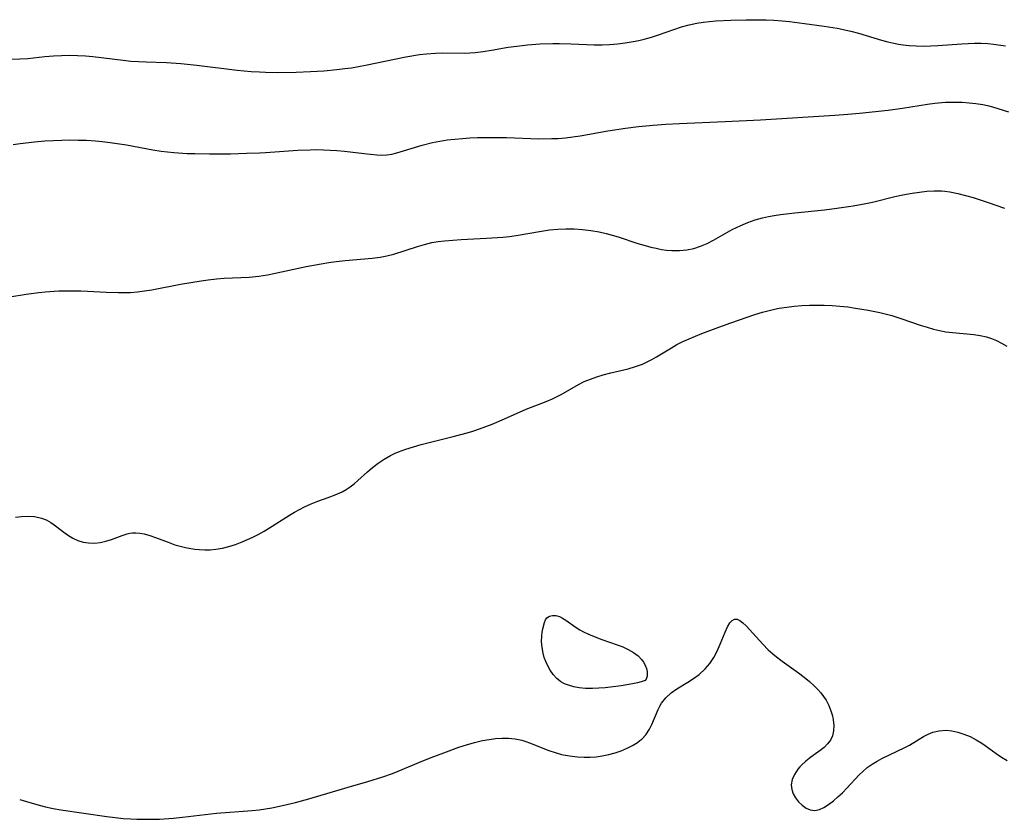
# Model space of a CAD drawing. Header units: inches. Extents: x 1073367 to 1082519, y 1569854 to 1574957.
# Tile 529 of 565: x 1079833 to 1080062, y 1573875 to 1574062. Entities that reach past the tile are written whole.
import ezdxf

# ---------------------------------------------------------------- set-up
doc = ezdxf.new("R2010")
doc.units = ezdxf.units.IN
doc.header["$MEASUREMENT"] = 0
doc.layers.add('CGG_CurvaNivelLidar_v1', color=7, linetype='Continuous', lineweight=30, true_color=0x008008)

msp = doc.modelspace()

# ---------------------------------------------------------------- linework, layer by layer
at = {"layer": 'CGG_CurvaNivelLidar_v1'}
for points in [[(1079830.7943, 1574052.4504, 80.5), (1079832.6402, 1574052.474, 80.5), (1079834.5161, 1574052.611, 80.5), (1079838.483, 1574053.0191, 80.5), (1079840.5007, 1574053.1814, 80.5), (1079842.3574, 1574053.2788, 80.5), (1079844.2208, 1574053.3234, 80.5), (1079846.0862, 1574053.3075, 80.5), (1079847.9499, 1574053.22, 80.5), (1079849.6453, 1574053.069, 80.5), (1079856.7353, 1574052.1683, 80.5), (1079858.5326, 1574051.9929, 80.5), (1079862.0934, 1574051.7905, 80.5), (1079866.8681, 1574051.6168, 80.5), (1079870.1925, 1574051.4002, 80.5), (1079873.9472, 1574051.0081, 80.5), (1079883.3083, 1574049.8832, 80.5), (1079886.5819, 1574049.5656, 80.5), (1079888.5241, 1574049.4341, 80.5), (1079889.9364, 1574049.3746, 80.5), (1079892.7646, 1574049.3326, 80.5), (1079897.1159, 1574049.4047, 80.5), (1079900.4508, 1574049.5371, 80.5), (1079903.5477, 1574049.7248, 80.5), (1079906.5756, 1574049.9916, 80.5), (1079908.447, 1574050.2148, 80.5), (1079909.9732, 1574050.4398, 80.5), (1079913.2512, 1574051.0291, 80.5), (1079922.644, 1574052.9534, 80.5), (1079925.852, 1574053.4909, 80.5), (1079927.5254, 1574053.6947, 80.5), (1079929.6101, 1574053.8356, 80.5), (1079931.3044, 1574053.8663, 80.5), (1079936.3393, 1574053.8558, 80.5), (1079938.8737, 1574053.9872, 80.5), (1079940.7453, 1574054.2008, 80.5), (1079942.6764, 1574054.504, 80.5), (1079946.5417, 1574055.1881, 80.5), (1079948.5891, 1574055.498, 80.5), (1079951.0627, 1574055.782, 80.5), (1079953.9802, 1574056.0139, 80.5), (1079956.9694, 1574056.1147, 80.5), (1079958.4966, 1574056.1064, 80.5), (1079961.2109, 1574056.0094, 80.5), (1079964.793, 1574055.8301, 80.5), (1079966.5809, 1574055.7697, 80.5), (1079968.4935, 1574055.7634, 80.5), (1079970.1633, 1574055.8302, 80.5), (1079972.0142, 1574055.9893, 80.5), (1079973.8555, 1574056.2256, 80.5), (1079975.685, 1574056.5278, 80.5), (1079976.9975, 1574056.7855, 80.5), (1079978.2997, 1574057.0847, 80.5), (1079979.9784, 1574057.5471, 80.5), (1079981.6391, 1574058.0732, 80.5), (1079986.9937, 1574059.935, 80.5), (1079988.7992, 1574060.4591, 80.5), (1079990.5786, 1574060.8436, 80.5), (1079992.0375, 1574061.0723, 80.5), (1079993.5105, 1574061.2434, 80.5), (1079994.9947, 1574061.3709, 80.5), (1079998.5188, 1574061.5579, 80.5), (1080002.0886, 1574061.6358, 80.5), (1080005.1995, 1574061.6291, 80.5), (1080006.7556, 1574061.5883, 80.5), (1080008.479, 1574061.5046, 80.5), (1080010.4554, 1574061.3581, 80.5), (1080012.187, 1574061.1895, 80.5), (1080015.6434, 1574060.7806, 80.5), (1080020.2296, 1574060.1439, 80.5), (1080023.2843, 1574059.6263, 80.5), (1080026.444, 1574058.9661, 80.5), (1080028.2757, 1574058.4983, 80.5), (1080033.6213, 1574056.896, 80.5), (1080035.079, 1574056.5044, 80.5), (1080036.5434, 1574056.1597, 80.5), (1080037.6018, 1574055.9492, 80.5), (1080038.6655, 1574055.7791, 80.5), (1080040.0654, 1574055.6261, 80.5), (1080041.7343, 1574055.5256, 80.5), (1080043.4134, 1574055.4948, 80.5), (1080045.0993, 1574055.522, 80.5), (1080046.7885, 1574055.5987, 80.5), (1080052.3998, 1574056.0011, 80.5), (1080055.3271, 1574056.1319, 80.5), (1080056.8779, 1574056.1304, 80.5), (1080058.4237, 1574056.0595, 80.5), (1080059.722, 1574055.9381, 80.5), (1080062.5431, 1574055.5387, 80.5)], [(1079831.0522, 1574032.5335, 80), (1079832.7149, 1574032.7757, 80), (1079836.0556, 1574033.1658, 80), (1079838.4638, 1574033.3681, 80), (1079840.476, 1574033.4841, 80), (1079842.3972, 1574033.5531, 80), (1079844.3188, 1574033.5818, 80), (1079846.2397, 1574033.5671, 80), (1079848.1585, 1574033.5015, 80), (1079850.3017, 1574033.3576, 80), (1079851.8414, 1574033.2091, 80), (1079853.7276, 1574032.9803, 80), (1079857.4868, 1574032.4121, 80), (1079863.6714, 1574031.3063, 80), (1079865.6069, 1574030.994, 80), (1079867.0766, 1574030.7974, 80), (1079868.5502, 1574030.6436, 80), (1079871.6658, 1574030.4553, 80), (1079873.4592, 1574030.3965, 80), (1079876.8821, 1574030.3552, 80), (1079881.7307, 1574030.3773, 80), (1079885.4953, 1574030.4611, 80), (1079888.5045, 1574030.5732, 80), (1079889.946, 1574030.6577, 80), (1079897.4687, 1574031.2051, 80), (1079900.3275, 1574031.3112, 80), (1079901.8919, 1574031.3202, 80), (1079905.0028, 1574031.2376, 80), (1079906.5439, 1574031.1453, 80), (1079908.3551, 1574030.9867, 80), (1079912.9746, 1574030.4082, 80), (1079915.9093, 1574030.0991, 80), (1079917.0984, 1574030.0488, 80), (1079918.2694, 1574030.0992, 80), (1079919.4089, 1574030.2745, 80), (1079920.5467, 1574030.548, 80), (1079926.4505, 1574032.342, 80), (1079928.9091, 1574032.9677, 80), (1079930.614, 1574033.3029, 80), (1079932.3429, 1574033.5734, 80), (1079934.0899, 1574033.7887, 80), (1079935.8504, 1574033.9548, 80), (1079937.6207, 1574034.0746, 80), (1079939.4087, 1574034.1485, 80), (1079942.7646, 1574034.1802, 80), (1079946.1269, 1574034.1221, 80), (1079953.7054, 1574033.8794, 80), (1079956.7032, 1574033.883, 80), (1079958.1706, 1574033.947, 80), (1079959.8803, 1574034.0916, 80), (1079961.6036, 1574034.3058, 80), (1079963.3234, 1574034.568, 80), (1079969.7998, 1574035.6878, 80), (1079973.903, 1574036.3175, 80), (1079976.9212, 1574036.7063, 80), (1079980.3547, 1574037.0418, 80), (1079983.3555, 1574037.2611, 80), (1079986.5082, 1574037.4405, 80), (1079997.1224, 1574037.8861, 80), (1080005.3741, 1574038.2957, 80), (1080022.7668, 1574039.3545, 80), (1080025.7492, 1574039.565, 80), (1080028.4647, 1574039.8033, 80), (1080035.1734, 1574040.5687, 80), (1080038.5004, 1574041.0337, 80), (1080044.3505, 1574041.9353, 80), (1080046.1044, 1574042.1603, 80), (1080048.5696, 1574042.3718, 80), (1080050.8535, 1574042.4188, 80), (1080052.4642, 1574042.3707, 80), (1080054.0707, 1574042.2575, 80), (1080055.6697, 1574042.0765, 80), (1080057.2579, 1574041.8206, 80), (1080058.3835, 1574041.5868, 80), (1080059.559, 1574041.2954, 80), (1080062.0061, 1574040.558, 80), (1080063.2791, 1574040.1206, 80)], [(1079830.3297, 1573997.0007, 79.5), (1079834.0819, 1573997.6172, 79.5), (1079837.0462, 1573998.0141, 79.5), (1079838.5345, 1573998.1631, 79.5), (1079841.7163, 1573998.3617, 79.5), (1079843.7082, 1573998.4151, 79.5), (1079846.8694, 1573998.396, 79.5), (1079848.4461, 1573998.3368, 79.5), (1079852.7709, 1573998.0721, 79.5), (1079855.6244, 1573997.9687, 79.5), (1079857.0381, 1573997.9687, 79.5), (1079858.4486, 1573998.0218, 79.5), (1079860.0981, 1573998.1659, 79.5), (1079861.7437, 1573998.3832, 79.5), (1079863.3866, 1573998.654, 79.5), (1079870.1059, 1573999.9499, 79.5), (1079874.9032, 1574000.7536, 79.5), (1079876.533, 1574000.9735, 79.5), (1079878.5373, 1574001.1828, 79.5), (1079880.2945, 1574001.307, 79.5), (1079886.0923, 1574001.5955, 79.5), (1079888.4163, 1574001.8151, 79.5), (1079890.3917, 1574002.1082, 79.5), (1079891.9049, 1574002.3914, 79.5), (1079899.4218, 1574004.0496, 79.5), (1079902.9222, 1574004.7077, 79.5), (1079904.6772, 1574004.9925, 79.5), (1079906.4332, 1574005.245, 79.5), (1079908.5104, 1574005.4952, 79.5), (1079914.8083, 1574006.0105, 79.5), (1079916.6676, 1574006.2405, 79.5), (1079918.2039, 1574006.5312, 79.5), (1079919.8789, 1574006.9686, 79.5), (1079925.3574, 1574008.7473, 79.5), (1079927.0358, 1574009.2273, 79.5), (1079928.7361, 1574009.6221, 79.5), (1079930.2033, 1574009.8724, 79.5), (1079931.6867, 1574010.0593, 79.5), (1079933.6248, 1574010.2378, 79.5), (1079935.5774, 1574010.3631, 79.5), (1079941.5061, 1574010.6474, 79.5), (1079945.2679, 1574010.9168, 79.5), (1079946.8294, 1574011.085, 79.5), (1079948.384, 1574011.2969, 79.5), (1079954.3265, 1574012.3214, 79.5), (1079956.2051, 1574012.5967, 79.5), (1079958.0879, 1574012.7946, 79.5), (1079959.9881, 1574012.8825, 79.5), (1079961.9396, 1574012.8569, 79.5), (1079963.8879, 1574012.7263, 79.5), (1079965.8276, 1574012.4951, 79.5), (1079967.7522, 1574012.1592, 79.5), (1079969.3738, 1574011.7813, 79.5), (1079970.7953, 1574011.3824, 79.5), (1079972.2081, 1574010.9433, 79.5), (1079976.777, 1574009.46, 79.5), (1079978.5314, 1574008.9385, 79.5), (1079979.7884, 1574008.5985, 79.5), (1079981.0449, 1574008.3013, 79.5), (1079982.3022, 1574008.0629, 79.5), (1079983.4983, 1574007.9036, 79.5), (1079984.692, 1574007.8083, 79.5), (1079986.48, 1574007.7863, 79.5), (1079988.2428, 1574007.9474, 79.5), (1079989.8388, 1574008.2933, 79.5), (1079991.4019, 1574008.8068, 79.5), (1079992.9291, 1574009.4595, 79.5), (1079994.4002, 1574010.2139, 79.5), (1079998.7768, 1574012.6849, 79.5), (1080000.7985, 1574013.6609, 79.5), (1080002.4584, 1574014.3412, 79.5), (1080004.1577, 1574014.9322, 79.5), (1080005.893, 1574015.424, 79.5), (1080007.2325, 1574015.7253, 79.5), (1080008.5879, 1574015.9745, 79.5), (1080010.0479, 1574016.1965, 79.5), (1080013.3856, 1574016.5938, 79.5), (1080020.3184, 1574017.301, 79.5), (1080023.2444, 1574017.6729, 79.5), (1080027.0552, 1574018.2439, 79.5), (1080029.9651, 1574018.7716, 79.5), (1080031.4997, 1574019.0944, 79.5), (1080036.7142, 1574020.37, 79.5), (1080038.6141, 1574020.7962, 79.5), (1080040.7519, 1574021.1886, 79.5), (1080042.4704, 1574021.4392, 79.5), (1080044.1877, 1574021.6213, 79.5), (1080045.9009, 1574021.7149, 79.5), (1080047.6068, 1574021.6937, 79.5), (1080048.3889, 1574021.6365, 79.5), (1080049.6033, 1574021.4828, 79.5), (1080051.4248, 1574021.1268, 79.5), (1080053.2382, 1574020.6625, 79.5), (1080055.0487, 1574020.1287, 79.5), (1080058.5084, 1574019.0071, 79.5), (1080062.3152, 1574017.7057, 79.5)], [(1079831.5853, 1573945.6064, 79), (1079832.9784, 1573945.7767, 79), (1079834.3468, 1573945.8534, 79), (1079836.0432, 1573945.7506, 79), (1079837.6583, 1573945.3872, 79), (1079838.7768, 1573944.9356, 79), (1079839.8269, 1573944.349, 79), (1079840.6234, 1573943.7999, 79), (1079842.5609, 1573942.3087, 79), (1079843.7573, 1573941.4456, 79), (1079845.0134, 1573940.6901, 79), (1079846.1911, 1573940.1633, 79), (1079847.4186, 1573939.7883, 79), (1079848.6795, 1573939.5798, 79), (1079850.0307, 1573939.5529, 79), (1079851.3814, 1573939.7015, 79), (1079852.7111, 1573939.9991, 79), (1079853.9846, 1573940.4092, 79), (1079856.462, 1573941.3256, 79), (1079857.6907, 1573941.6946, 79), (1079858.2581, 1573941.8163, 79), (1079858.9318, 1573941.9049, 79), (1079859.6532, 1573941.9288, 79), (1079860.6362, 1573941.8579, 79), (1079861.6317, 1573941.6828, 79), (1079862.9592, 1573941.3172, 79), (1079864.3029, 1573940.8457, 79), (1079867.2163, 1573939.7247, 79), (1079868.8019, 1573939.169, 79), (1079870.0166, 1573938.8051, 79), (1079871.2505, 1573938.4984, 79), (1079872.5001, 1573938.2582, 79), (1079873.4844, 1573938.1225, 79), (1079874.4737, 1573938.0296, 79), (1079875.7599, 1573937.9693, 79), (1079877.0458, 1573937.9849, 79), (1079878.3266, 1573938.0903, 79), (1079879.8777, 1573938.354, 79), (1079881.4156, 1573938.7436, 79), (1079882.9405, 1573939.2323, 79), (1079884.4558, 1573939.8028, 79), (1079885.7286, 1573940.3428, 79), (1079886.9866, 1573940.9302, 79), (1079888.2268, 1573941.5635, 79), (1079889.6291, 1573942.3471, 79), (1079891.5056, 1573943.4862, 79), (1079895.5621, 1573946.0661, 79), (1079896.6966, 1573946.7538, 79), (1079897.842, 1573947.4044, 79), (1079899.0051, 1573948.0032, 79), (1079900.5703, 1573948.6972, 79), (1079902.1591, 1573949.3057, 79), (1079904.5762, 1573950.1564, 79), (1079906.2083, 1573950.7879, 79), (1079907.7834, 1573951.5204, 79), (1079908.7576, 1573952.069, 79), (1079909.6915, 1573952.681, 79), (1079910.6089, 1573953.3745, 79), (1079911.4921, 1573954.1173, 79), (1079913.721, 1573956.146, 79), (1079914.8633, 1573957.1427, 79), (1079916.2011, 1573958.1812, 79), (1079917.6134, 1573959.1263, 79), (1079919.1006, 1573959.9592, 79), (1079920.0356, 1573960.4004, 79), (1079920.9946, 1573960.802, 79), (1079922.7039, 1573961.4295, 79), (1079924.457, 1573961.9899, 79), (1079926.2413, 1573962.5018, 79), (1079928.7712, 1573963.1631, 79), (1079933.6798, 1573964.3767, 79), (1079936.9579, 1573965.2598, 79), (1079938.3041, 1573965.6669, 79), (1079939.8248, 1573966.174, 79), (1079942.8005, 1573967.2913, 79), (1079945.6842, 1573968.5142, 79), (1079950.7261, 1573970.765, 79), (1079955.3701, 1573972.5674, 79), (1079956.8839, 1573973.2059, 79), (1079957.9482, 1573973.7099, 79), (1079958.89, 1573974.2029, 79), (1079962.9178, 1573976.4998, 79), (1079964.2952, 1573977.1994, 79), (1079965.7338, 1573977.8159, 79), (1079967.2134, 1573978.3479, 79), (1079968.7236, 1573978.808, 79), (1079970.4883, 1573979.2665, 79), (1079974.5043, 1573980.2281, 79), (1079976.2218, 1573980.7166, 79), (1079977.8929, 1573981.3133, 79), (1079978.9991, 1573981.8048, 79), (1079980.076, 1573982.36, 79), (1079981.1347, 1573982.9714, 79), (1079984.6316, 1573985.1175, 79), (1079985.8921, 1573985.83, 79), (1079987.2982, 1573986.5438, 79), (1079988.7409, 1573987.2038, 79), (1079991.6923, 1573988.4091, 79), (1079995.6909, 1573989.923, 79), (1079998.486, 1573990.9276, 79), (1080004.119, 1573992.8285, 79), (1080005.9009, 1573993.3755, 79), (1080007.7678, 1573993.8802, 79), (1080008.6409, 1573994.0814, 79), (1080009.7595, 1573994.3039, 79), (1080011.5124, 1573994.5852, 79), (1080013.2777, 1573994.7985, 79), (1080015.0519, 1573994.951, 79), (1080016.8321, 1573995.0447, 79), (1080018.4979, 1573995.0776, 79), (1080020.2595, 1573995.0536, 79), (1080022.09, 1573994.9631, 79), (1080023.9182, 1573994.8153, 79), (1080025.7425, 1573994.6188, 79), (1080027.5611, 1573994.3777, 79), (1080030.5395, 1573993.8756, 79), (1080033.2522, 1573993.3011, 79), (1080036.0026, 1573992.5942, 79), (1080038.3454, 1573991.8883, 79), (1080042.6838, 1573990.3966, 79), (1080044.2736, 1573989.8798, 79), (1080045.7287, 1573989.4687, 79), (1080047.1938, 1573989.1226, 79), (1080048.6663, 1573988.8485, 79), (1080050.1943, 1573988.6431, 79), (1080055.1613, 1573988.17, 79), (1080056.6443, 1573987.9598, 79), (1080058.0931, 1573987.6434, 79), (1080059.3052, 1573987.2564, 79), (1080060.4873, 1573986.7725, 79), (1080061.6413, 1573986.2087, 79), (1080062.8859, 1573985.5141, 79)], [(1079832.5915, 1573879.7474, 78.5), (1079834.2005, 1573879.2304, 78.5), (1079837.1165, 1573878.3956, 78.5), (1079838.5903, 1573878.0337, 78.5), (1079840.3865, 1573877.6569, 78.5), (1079842.1954, 1573877.3365, 78.5), (1079852.9121, 1573875.745, 78.5), (1079854.8382, 1573875.5139, 78.5), (1079856.7674, 1573875.3231, 78.5), (1079858.5244, 1573875.1942, 78.5), (1079859.9417, 1573875.1337, 78.5), (1079861.6861, 1573875.1051, 78.5), (1079863.4323, 1573875.1203, 78.5), (1079865.1791, 1573875.1769, 78.5), (1079868.4723, 1573875.3996, 78.5), (1079870.6048, 1573875.6161, 78.5), (1079878.5344, 1573876.5215, 78.5), (1079886.8383, 1573877.1613, 78.5), (1079888.4601, 1573877.3476, 78.5), (1079889.9403, 1573877.5595, 78.5), (1079891.4157, 1573877.8076, 78.5), (1079893.9167, 1573878.302, 78.5), (1079896.9596, 1573879.0295, 78.5), (1079900.0363, 1573879.8762, 78.5), (1079909.2116, 1573882.5942, 78.5), (1079913.816, 1573883.9218, 78.5), (1079917.2654, 1573884.9823, 78.5), (1079919.5858, 1573885.8072, 78.5), (1079920.8546, 1573886.3078, 78.5), (1079925.7037, 1573888.3345, 78.5), (1079928.5663, 1573889.4864, 78.5), (1079931.5448, 1573890.6366, 78.5), (1079935.0402, 1573891.9129, 78.5), (1079936.7939, 1573892.4903, 78.5), (1079938.6894, 1573893.0336, 78.5), (1079940.5404, 1573893.4595, 78.5), (1079942.0773, 1573893.7308, 78.5), (1079943.6102, 1573893.9204, 78.5), (1079945.1334, 1573894.0164, 78.5), (1079946.641, 1573894.0011, 78.5), (1079948.1628, 1573893.8501, 78.5), (1079949.7198, 1573893.5338, 78.5), (1079950.6283, 1573893.2623, 78.5), (1079951.5282, 1573892.9447, 78.5), (1079956.0015, 1573891.1701, 78.5), (1079957.4744, 1573890.652, 78.5), (1079958.9724, 1573890.2274, 78.5), (1079960.8177, 1573889.8793, 78.5), (1079962.6911, 1573889.6749, 78.5), (1079964.2306, 1573889.5919, 78.5), (1079965.6599, 1573889.6011, 78.5), (1079967.0848, 1573889.6982, 78.5), (1079968.4961, 1573889.8858, 78.5), (1079970.0344, 1573890.203, 78.5), (1079971.5343, 1573890.6231, 78.5), (1079972.9292, 1573891.1135, 78.5), (1079974.2652, 1573891.6811, 78.5), (1079975.5261, 1573892.3234, 78.5), (1079976.6914, 1573893.0425, 78.5), (1079977.2781, 1573893.4699, 78.5), (1079977.7191, 1573893.8331, 78.5), (1079978.6701, 1573894.8284, 78.5), (1079979.4932, 1573896.1107, 78.5), (1079980.0352, 1573897.2263, 78.5), (1079981.5326, 1573900.7264, 78.5), (1079981.9113, 1573901.4661, 78.5), (1079982.3378, 1573902.1752, 78.5), (1079983.3512, 1573903.4586, 78.5), (1079984.5556, 1573904.5935, 78.5), (1079985.9007, 1573905.5794, 78.5), (1079988.4604, 1573907.0783, 78.5), (1079989.8116, 1573907.9393, 78.5), (1079991.1115, 1573908.9118, 78.5), (1079992.4692, 1573910.1693, 78.5), (1079993.5544, 1573911.4658, 78.5), (1079994.5007, 1573912.8762, 78.5), (1079995.3097, 1573914.3608, 78.5), (1079996.0325, 1573915.9862, 78.5), (1079997.1466, 1573918.7706, 78.5), (1079997.688, 1573919.9709, 78.5), (1079998.2617, 1573920.9433, 78.5), (1079998.5332, 1573921.275, 78.5), (1079998.7603, 1573921.4872, 78.5), (1079999.3255, 1573921.7767, 78.5), (1079999.9356, 1573921.7621, 78.5), (1080000.5485, 1573921.4961, 78.5), (1080001.2751, 1573920.9606, 78.5), (1080002.039, 1573920.2356, 78.5), (1080005.947, 1573915.9307, 78.5), (1080007.2283, 1573914.6603, 78.5), (1080008.2964, 1573913.7071, 78.5), (1080009.1583, 1573913.0039, 78.5), (1080010.4471, 1573912.0205, 78.5), (1080014.2908, 1573909.2507, 78.5), (1080015.5969, 1573908.2659, 78.5), (1080016.8527, 1573907.2455, 78.5), (1080018.0338, 1573906.1749, 78.5), (1080018.7957, 1573905.3934, 78.5), (1080019.4996, 1573904.5787, 78.5), (1080020.1299, 1573903.7403, 78.5), (1080020.6886, 1573902.8708, 78.5), (1080021.3117, 1573901.6743, 78.5), (1080021.8043, 1573900.4475, 78.5), (1080022.1699, 1573899.2105, 78.5), (1080022.3615, 1573898.2776, 78.5), (1080022.5016, 1573896.9837, 78.5), (1080022.4601, 1573895.7424, 78.5), (1080022.193, 1573894.5782, 78.5), (1080021.7148, 1573893.5907, 78.5), (1080021.0464, 1573892.6921, 78.5), (1080020.2295, 1573891.8849, 78.5), (1080019.318, 1573891.1728, 78.5), (1080017.1355, 1573889.6136, 78.5), (1080015.9575, 1573888.674, 78.5), (1080014.8704, 1573887.6592, 78.5), (1080014.5776, 1573887.3446, 78.5), (1080014.1023, 1573886.7739, 78.5), (1080013.3218, 1573885.5924, 78.5), (1080012.7913, 1573884.3664, 78.5), (1080012.576, 1573883.129, 78.5), (1080012.6871, 1573882.0746, 78.5), (1080013.0346, 1573881.055, 78.5), (1080013.5671, 1573880.0909, 78.5), (1080014.243, 1573879.2069, 78.5), (1080015.0876, 1573878.383, 78.5), (1080016.0231, 1573877.7284, 78.5), (1080017.0213, 1573877.2974, 78.5), (1080018.0592, 1573877.1575, 78.5), (1080019.1266, 1573877.3633, 78.5), (1080020.2088, 1573877.8571, 78.5), (1080021.3016, 1573878.563, 78.5), (1080022.4027, 1573879.4186, 78.5), (1080023.4643, 1573880.3349, 78.5), (1080024.5168, 1573881.3171, 78.5), (1080025.5445, 1573882.3467, 78.5), (1080028.3948, 1573885.4506, 78.5), (1080029.2812, 1573886.2958, 78.5), (1080030.323, 1573887.1691, 78.5), (1080031.4268, 1573887.9725, 78.5), (1080032.585, 1573888.6971, 78.5), (1080033.6718, 1573889.2811, 78.5), (1080039.0893, 1573891.828, 78.5), (1080040.142, 1573892.3764, 78.5), (1080043.454, 1573894.3845, 78.5), (1080044.5138, 1573894.9513, 78.5), (1080045.608, 1573895.4045, 78.5), (1080047.1124, 1573895.7651, 78.5), (1080048.6773, 1573895.8626, 78.5), (1080050.0355, 1573895.7443, 78.5), (1080051.3975, 1573895.4603, 78.5), (1080052.8499, 1573894.9927, 78.5), (1080054.2788, 1573894.3877, 78.5), (1080055.6734, 1573893.6719, 78.5), (1080057.021, 1573892.8646, 78.5), (1080057.8389, 1573892.3193, 78.5), (1080060.376, 1573890.4655, 78.5), (1080061.6509, 1573889.5941, 78.5), (1080062.9786, 1573888.8526, 78.5)]]:
    msp.add_polyline3d(points, dxfattribs=at)
msp.add_polyline3d([(1079978.5, 1573907.5088, 78.5), (1079978.2884, 1573907.386, 78.5), (1079977.5584, 1573907.1424, 78.5), (1079976.6785, 1573906.9174, 78.5), (1079975.5755, 1573906.6852, 78.5), (1079972.8773, 1573906.2302, 78.5), (1079971.0418, 1573905.9747, 78.5), (1079969.1506, 1573905.7685, 78.5), (1079967.6541, 1573905.6636, 78.5), (1079966.2122, 1573905.6178, 78.5), (1079964.5626, 1573905.6457, 78.5), (1079963.1385, 1573905.7777, 78.5), (1079961.8414, 1573906.0106, 78.5), (1079960.6072, 1573906.3594, 78.5), (1079959.7001, 1573906.7337, 78.5), (1079958.8582, 1573907.2129, 78.5), (1079957.9051, 1573907.9792, 78.5), (1079957.0644, 1573908.8934, 78.5), (1079956.3286, 1573909.9202, 78.5), (1079955.7, 1573911.0339, 78.5), (1079955.2933, 1573911.9404, 78.5), (1079954.956, 1573912.8765, 78.5), (1079954.6905, 1573913.8325, 78.5), (1079954.4432, 1573915.1942, 78.5), (1079954.3352, 1573916.5445, 78.5), (1079954.3649, 1573917.8485, 78.5), (1079954.4696, 1573918.7235, 78.5), (1079954.6235, 1573919.5477, 78.5), (1079955.0031, 1573921.0082, 78.5), (1079955.2493, 1573921.6094, 78.5), (1079955.5857, 1573922.0903, 78.5), (1079956.1541, 1573922.4811, 78.5), (1079956.8626, 1573922.6667, 78.5), (1079957.6589, 1573922.647, 78.5), (1079958.0004, 1573922.5769, 78.5), (1079958.4886, 1573922.4161, 78.5), (1079959.2468, 1573922.0524, 78.5), (1079960.019, 1573921.5813, 78.5), (1079962.4242, 1573919.8761, 78.5), (1079963.2894, 1573919.3189, 78.5), (1079964.1442, 1573918.8444, 78.5), (1079965.1555, 1573918.3451, 78.5), (1079966.2058, 1573917.8762, 78.5), (1079968.3892, 1573917.0225, 78.5), (1079971.9728, 1573915.8383, 78.5), (1079973.2592, 1573915.343, 78.5), (1079974.545, 1573914.7381, 78.5), (1079975.765, 1573914.0242, 78.5), (1079976.8551, 1573913.2032, 78.5), (1079977.7399, 1573912.2997, 78.5), (1079978.14, 1573911.752, 78.5), (1079978.4558, 1573911.1963, 78.5), (1079978.7983, 1573910.3181, 78.5), (1079978.9597, 1573909.4795, 78.5), (1079978.9335, 1573908.4985, 78.5), (1079978.7425, 1573907.8027, 78.5)], close=True, dxfattribs=at)

doc.saveas('drawing.dxf')
